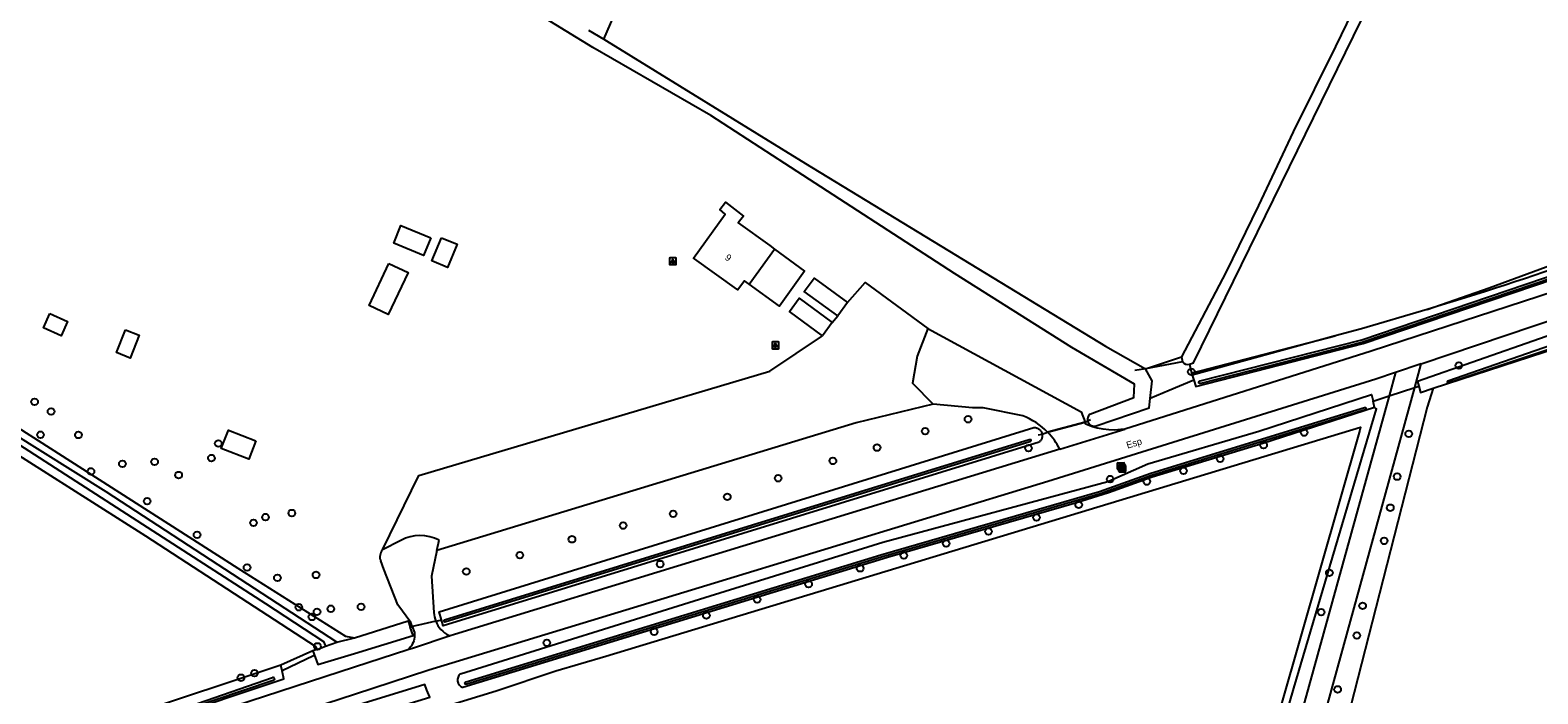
# Model space of a CAD drawing. Extents: x 161389 to 162585, y 388479 to 389761.
# Drawn here: x 161952.4 to 162173.7, y 389422.2 to 389519.5 of the extents above; entities that cross this region are included whole.
import ezdxf

# ---------------------------------------------------------------- set-up
doc = ezdxf.new("R2010")
doc.units = 0
for name, color, linetype in [('IMGEO_Boom', 7, 'Continuous'), ('IMGEO_Bouwland', 7, 'Continuous'), ('IMGEO_Brandkraan', 7, 'Continuous'), ('IMGEO_Duiker', 7, 'Continuous'), ('IMGEO_Grasland_overig', 7, 'Continuous'), ('IMGEO_Groenvoorziening', 7, 'Continuous'), ('IMGEO_Hek', 7, 'Continuous'), ('IMGEO_Lichtpunt', 7, 'Continuous'), ('IMGEO_Loofbos', 7, 'Continuous'), ('IMGEO_Muur', 7, 'Continuous'), ('IMGEO_Openbare_ruimte_label', 7, 'Continuous'), ('IMGEO_Pand', 7, 'Continuous'), ('IMGEO_Pand_nummerreeks', 7, 'Continuous'), ('IMGEO_Parkeervlak_halfverhard', 7, 'Continuous'), ('IMGEO_Rijbaan_lokaal_gesloten', 7, 'Continuous'), ('IMGEO_Rijbaan_lokaal_halfverhard', 7, 'Continuous'), ('IMGEO_Verklikker', 7, 'Continuous'), ('IMGEO_Waterloop', 7, 'Continuous')]:
    doc.layers.add(name, color=color, linetype=linetype)

msp = doc.modelspace()

# ---------------------------------------------------------------- linework, layer by layer
at = {"layer": 'IMGEO_Boom'}
for centre in [(162162.1, 389470.38), (162122.84, 389469.45), (161953.07, 389465.05), (161955.48, 389463.63), (162090.07, 389462.49), (161953.92, 389460.23), (161959.49, 389460.19), (161980.03, 389458.93), (162083.78, 389460.74), (162139.4, 389460.54), (162154.75, 389460.36), (161979.01, 389456.81), (162076.71, 389458.34), (162098.94, 389458.26), (162127.08, 389456.71), (162133.45, 389458.71), (161961.34, 389454.85), (161965.95, 389455.95), (161970.68, 389456.24), (162070.24, 389456.38), (162121.69, 389454.93), (161974.21, 389454.32), (162062.21, 389453.84), (162110.92, 389453.73), (162116.31, 389453.35), (162153.04, 389454.08), (161969.58, 389450.48), (162054.74, 389451.13), (161986.96, 389448.16), (161990.82, 389448.75), (162046.79, 389448.64), (162100.12, 389448.09), (162106.31, 389449.96), (162152.05, 389449.53), (161985.2, 389447.31), (162039.45, 389446.9), (162093.07, 389446.04), (161976.91, 389445.54), (162031.94, 389444.89), (162086.85, 389444.28), (162151.14, 389444.65), (162024.29, 389442.57), (162044.89, 389441.27), (162080.66, 389442.52), (161984.25, 389440.77), (161988.7, 389439.24), (161994.37, 389439.67), (162016.43, 389440.17), (162074.22, 389440.64), (162143.1, 389439.98), (162066.67, 389438.31), (161991.85, 389434.93), (161996.56, 389434.72), (162000.98, 389435), (162059.12, 389436.07), (162147.99, 389435.14), (161993.78, 389433.51), (161994.52, 389434.25), (162051.66, 389433.74), (162141.91, 389434.2), (162043.99, 389431.35), (162147.14, 389430.79), (161994.59, 389429.2), (162028.24, 389429.71), (161983.36, 389424.6), (161985.34, 389425.27), (162144.32, 389422.89)]:
    msp.add_circle(centre, 0.489, dxfattribs=at)
at = {"layer": 'IMGEO_Bouwland'}
for points in [[(161814.72, 389511.74), (161815.38, 389511.76), (161843.12, 389502.8), (161879.71, 389490.74), (161917.57, 389477.74), (161918.66, 389477.36), (161919.69, 389476.88), (161969.32, 389445.41), (161994.24, 389429.24), (161994.52, 389428.72)], [(162158.32, 389467.04), (162174.56, 389472.31), (162184.59, 389475.67), (162252.56, 389500), (162256.24, 389501.32), (162275.16, 389508.09), (162275.76, 389505.03), (162276.11, 389503.26), (162277.1, 389500), (162278.28, 389496.09)], [(162157.45, 389478.61), (162166.58, 389481.76), (162200.55, 389494.26), (162216.94, 389499.98)], [(162157.45, 389478.61), (162147.82, 389475.73), (162143.96, 389474.71), (162122.96, 389468.96)], [(162116.14, 389469.89), (162121.42, 389471.64)], [(162122.55, 389470.57), (162122.83, 389469.51), (162122.96, 389468.96)], [(161974.71, 389408.55), (161987.23, 389412.43), (162020.79, 389422.67), (162029.58, 389425.61), (162036.92, 389427.76), (162147.66, 389461.33), (162147.56, 389460.89), (162127.27, 389390.07), (162097.59, 389293.26), (162015.03, 389279.95)], [(161993.88, 389428.52), (161989.22, 389426.42)], [(161989.22, 389426.42), (161878.71, 389389.73)]]:
    msp.add_lwpolyline(points, dxfattribs=at)
msp.add_arc((161976.82, 390073.03), 621.25, 286.90247, 291.32904, dxfattribs=at)
at = {"layer": 'IMGEO_Brandkraan'}
for p, q in [((162112, 389455.21), (162112, 389456.06)), ((162112.07, 389456.13), (162112.92, 389456.13)), ((162112.92, 389455.13), (162112.07, 389455.13)), ((162112.51, 389455.35), (162112.48, 389455.35)), ((162112.49, 389455.91), (162112.51, 389455.91)), ((162113, 389456.06), (162113, 389455.21))]:
    msp.add_line(p, q, dxfattribs=at)
for points in [[(162112, 389455.21), (162112, 389456.06)], [(162112.07, 389456.13), (162112.92, 389456.13)], [(162112.92, 389455.13), (162112.07, 389455.13)], [(162112.34, 389455.83), (162112.34, 389455.43), (162112.56, 389455.43)], [(162112.58, 389455.83), (162112.34, 389455.83)], [(162112.52, 389455.75), (162112.47, 389455.75), (162112.47, 389455.67)], [(162112.47, 389455.67), (162112.52, 389455.67)], [(162112.53, 389455.6), (162112.47, 389455.6), (162112.47, 389455.52)], [(162112.47, 389455.52), (162112.53, 389455.52)], [(162113, 389456.06), (162113, 389455.21)]]:
    msp.add_lwpolyline(points, dxfattribs=at)
for centre, radius, start, end in [((162112.07, 389456.06), 0.0765, 91.552, 178.448), ((162112.07, 389456.06), 0.0765, 91.552, 178.448), ((162112.07, 389455.21), 0.0765, 181.552, 268.448), ((162112.07, 389455.21), 0.0765, 181.552, 268.448), ((162112.52, 389455.71), 0.0379, 267.8285, 90.9355), ((162112.53, 389455.56), 0.0404, 269.8759, 90.5077), ((162112.56, 389455.68), 0.251, 268.6676, 293.5347), ((162112.58, 389455.69), 0.145, 59.4692, 91.5367), ((162112.61, 389455.73), 0.0922, 285.5137, 58.1501), ((162112.61, 389455.54), 0.105, 301.3115, 78.989), ((162112.92, 389456.06), 0.0765, 1.552, 88.448), ((162112.92, 389456.06), 0.0765, 1.552, 88.448), ((162112.92, 389455.21), 0.0765, 271.552, 358.448), ((162112.92, 389455.21), 0.0765, 271.552, 358.448)]:
    msp.add_arc(centre, radius, start, end, dxfattribs=at)
for centre, major_axis, ratio, start_param, end_param in [((162112.48, 389455.63), (-0.387, 0.002), 0.722429, 4.712389, 7.853982), ((162112.51, 389455.63), (-0.39, 0.002), 0.717154, 1.570796, 4.712389)]:
    msp.add_ellipse(centre, major_axis=major_axis, ratio=ratio, start_param=start_param, end_param=end_param, dxfattribs=at)
at = {"layer": 'IMGEO_Duiker'}
for points in [[(162121.71, 389470.96), (162121.56, 389470.93), (162116.14, 389469.89), (162114.55, 389469.65)], [(162123.19, 389468.22), (162119.58, 389466.71), (162116.82, 389465.56)], [(162100.37, 389460.21), (162100.95, 389460.31), (162101.74, 389460.6), (162107.24, 389462.09), (162108.05, 389462.44)], [(161993.99, 389427.8), (161989.4, 389425.6)]]:
    msp.add_lwpolyline(points, dxfattribs=at)
at = {"layer": 'IMGEO_Grasland_overig'}
for points in [[(162158.32, 389467.04), (162157.48, 389464.29), (162140.83, 389399.3), (162165.84, 389402.19), (162207.92, 389408.04), (162227.72, 389409.98), (162248.95, 389409.79), (162275.05, 389408.23), (162278.34, 389430.35), (162280.69, 389449.64), (162281.63, 389468.23), (162281.52, 389474.11), (162281.26, 389480.23), (162280.46, 389483.97)], [(162155.64, 389467.14), (162156.6, 389470.63)], [(162152.81, 389469.35), (162151.86, 389465.92)], [(162117.35, 389328.16), (162155.64, 389467.14)], [(162151.86, 389465.92), (162155.64, 389467.14)], [(162155.64, 389467.14), (162156.24, 389467.33)], [(162156.24, 389467.33), (162156.48, 389466.44), (162158.32, 389467.04)], [(162151.86, 389465.92), (162104.71, 389295.66), (162103.25, 389290.4)]]:
    msp.add_lwpolyline(points, dxfattribs=at)
at = {"layer": 'IMGEO_Groenvoorziening'}
for points in [[(162122.96, 389468.96), (162123.19, 389468.22), (162123.48, 389467.32), (162148.08, 389473.59), (162204.26, 389492.62), (162223.1, 389500), (162271.99, 389519.17), (162272.05, 389519.75), (162271.92, 389520.17), (162271.88, 389520.3), (162271.13, 389520.97)], [(161816.63, 389514.47), (161816.52, 389513.82), (161830.07, 389509.85), (161869.4, 389497.27), (161906.92, 389484.67), (161915.7, 389481.78), (161917.85, 389481.11), (161920.85, 389479.68), (161925.37, 389477.07), (161945.13, 389464.78), (161982.91, 389440.65), (161998.68, 389430.69), (162000.02, 389430.46)], [(162276.58, 389509.65), (162276.49, 389509.97), (162275.62, 389510.78), (162245.22, 389500), (162182.91, 389477.43), (162156.06, 389468.05), (162156.24, 389467.33)], [(162015.57, 389425.19), (162052.22, 389436.6), (162077.56, 389444.49), (162110.6, 389453.36), (162116.48, 389455.97), (162132.77, 389460.73), (162149.28, 389466.12), (162149.51, 389465.17)], [(162149.75, 389464.2), (162133.34, 389458.94), (162117.08, 389453.99), (162110.7, 389451.73), (162106.01, 389450.25), (162078.25, 389442.23), (162015.91, 389423.17)], [(162100.9, 389291.64), (162109.69, 389321.16), (162119.83, 389360.03), (162128.33, 389390.12), (162137.87, 389423.06), (162150.01, 389464.01), (162149.75, 389464.2)], [(162149.51, 389465.17), (162151.86, 389465.92)], [(162149.75, 389464.2), (162149.51, 389465.17)], [(162107.24, 389462.09), (162107.62, 389462.23)], [(162100.95, 389460.31), (162100.95, 389460.29), (162100.96, 389460.19), (162100.96, 389460.08), (162100.96, 389459.97), (162100.94, 389459.86), (162100.92, 389459.76), (162100.88, 389459.66), (162100.84, 389459.56), (162100.78, 389459.47), (162100.72, 389459.38), (162100.65, 389459.29), (162100.58, 389459.22), (162100.5, 389459.15), (162049.89, 389443.56), (162013.02, 389432.2), (162012.77, 389433.08)], [(162008.21, 389432.03), (162008.5, 389432.1)], [(161878.71, 389389.73), (161878.94, 389389.15), (161879.02, 389388.93), (161879.32, 389388.15), (161918.01, 389400.54), (161989.65, 389424.43), (161989.4, 389425.6), (161989.22, 389426.42)], [(161974.9, 389410.66), (162000, 389418.36), (162011.08, 389421.76), (162010.66, 389422.78), (162010.32, 389423.62), (162000, 389420.42), (161970.06, 389411.11), (161969.32, 389410.88), (161922.91, 389396.45), (161923.11, 389395.64), (161923.24, 389395.11), (161923.3, 389394.84)]]:
    msp.add_lwpolyline(points, dxfattribs=at)
msp.add_arc((162016.33, 389424.29), 1.19, 130.1227, 249.4269, dxfattribs=at)
at = {"layer": 'IMGEO_Hek'}
for points in [[(162157.45, 389478.61), (162166.58, 389481.76), (162200.55, 389494.26), (162216.94, 389499.98)], [(162122.82, 389469.27), (162143.96, 389474.71)]]:
    msp.add_lwpolyline(points, dxfattribs=at)
at = {"layer": 'IMGEO_Lichtpunt'}
for p, q in [((162046.24, 389486.07), (162046.24, 389485.27)), ((162046.24, 389486.07), (162046.24, 389485.27)), ((162047.15, 389486.17), (162046.34, 389486.17)), ((162047.15, 389486.17), (162046.34, 389486.17)), ((162047.24, 389485.27), (162047.24, 389486.07)), ((162047.24, 389485.27), (162047.24, 389486.07)), ((162046.34, 389485.17), (162047.15, 389485.17)), ((162046.34, 389485.17), (162047.15, 389485.17)), ((162061.3, 389473.74), (162061.3, 389472.93)), ((162061.3, 389473.74), (162061.3, 389472.93)), ((162062.21, 389473.83), (162061.4, 389473.83)), ((162062.21, 389473.83), (162061.4, 389473.83)), ((162061.4, 389472.83), (162062.21, 389472.83)), ((162061.4, 389472.83), (162062.21, 389472.83)), ((162062.3, 389472.93), (162062.3, 389473.74)), ((162062.3, 389472.93), (162062.3, 389473.74))]:
    msp.add_line(p, q, dxfattribs=at)
for points in [[(162046.62, 389485.74), (162046.66, 389485.71), (162046.47, 389485.45), (162046.43, 389485.47), (162046.62, 389485.74)], [(162046.72, 389485.69), (162046.77, 389485.69), (162046.77, 389485.37), (162046.72, 389485.37), (162046.72, 389485.69)], [(162046.83, 389485.71), (162046.87, 389485.74), (162047.06, 389485.47), (162047.02, 389485.45), (162046.83, 389485.71)], [(162061.68, 389473.4), (162061.72, 389473.37), (162061.53, 389473.11), (162061.49, 389473.14), (162061.68, 389473.4)], [(162061.78, 389473.35), (162061.83, 389473.35), (162061.83, 389473.03), (162061.78, 389473.03), (162061.78, 389473.35)], [(162061.89, 389473.37), (162061.93, 389473.4), (162062.11, 389473.14), (162062.08, 389473.11), (162061.89, 389473.37)]]:
    msp.add_lwpolyline(points, dxfattribs=at)
for centre in [(162046.74, 389485.87), (162061.8, 389473.53)]:
    msp.add_circle(centre, 0.0994, dxfattribs=at)
for centre, start, end in [((162046.34, 389486.07), 90, 180), ((162046.34, 389486.07), 90, 180), ((162047.15, 389486.07), 0, 90), ((162047.15, 389486.07), 0, 90), ((162046.34, 389485.27), 180, 270), ((162046.34, 389485.27), 180, 270), ((162047.15, 389485.27), 270, 0), ((162047.15, 389485.27), 270, 360), ((162061.4, 389473.74), 90, 180), ((162061.4, 389473.74), 90, 180), ((162061.4, 389472.93), 180, 270), ((162061.4, 389472.93), 180, 270), ((162062.21, 389473.74), 0, 90), ((162062.21, 389473.74), 0, 90), ((162062.21, 389472.93), 270, 0), ((162062.21, 389472.93), 270, 360)]:
    msp.add_arc(centre, 0.0946, start, end, dxfattribs=at)
at = {"layer": 'IMGEO_Loofbos'}
for points in [[(162012.77, 389433.08), (162012.43, 389434.26), (162099.71, 389461.3), (162099.77, 389461.3), (162099.88, 389461.29), (162099.99, 389461.28), (162100.1, 389461.25), (162100.2, 389461.21), (162100.3, 389461.17), (162100.4, 389461.11), (162100.49, 389461.05), (162100.57, 389460.98), (162100.65, 389460.9), (162100.72, 389460.81), (162100.78, 389460.72), (162100.84, 389460.62), (162100.88, 389460.52), (162100.92, 389460.42), (162100.95, 389460.31)], [(162100.95, 389460.31), (162101.74, 389460.6)], [(162011.94, 389432.89), (162012.66, 389433.05), (162012.77, 389433.08)]]:
    msp.add_lwpolyline(points, dxfattribs=at)
at = {"layer": 'IMGEO_Muur'}
for points in [[(162070.95, 389477.66), (162066.04, 389481.24), (162067.47, 389483.2), (162072.4, 389479.6)], [(162068.71, 389474.73), (162063.85, 389478.3), (162065.29, 389480.25), (162070.14, 389476.67)], [(162072.4, 389479.6), (162070.95, 389477.66)], [(162070.14, 389476.67), (162068.71, 389474.73)]]:
    msp.add_lwpolyline(points, dxfattribs=at)
at = {"layer": 'IMGEO_Pand'}
for points in [[(162057.97, 389482.3), (162057.26, 389482.81), (162056.28, 389481.46), (162056.15, 389481.56), (162049.94, 389486.03), (162049.79, 389486.13), (162054.41, 389492.57), (162053.62, 389493.23), (162054.45, 389494.31), (162057.11, 389492.28), (162056.33, 389491.29), (162060.96, 389487.96), (162061.66, 389487.42)], [(162011.21, 389489.1), (162010.15, 389486.53), (162005.79, 389488.32), (162006.84, 389490.89), (162011.21, 389489.1)], [(162012.78, 389489.12), (162015.07, 389488.19), (162013.67, 389484.76), (162011.38, 389485.7), (162012.78, 389489.12)], [(162061.66, 389487.42), (162066.09, 389484.23), (162062.39, 389479.1), (162057.97, 389482.3)], [(162057.97, 389482.3), (162061.66, 389487.42)], [(162005.08, 389485.35), (162007.9, 389484.01), (162004.97, 389477.84), (162002.15, 389479.18), (162005.08, 389485.35)], [(161955.32, 389478), (161957.9, 389476.85), (161956.96, 389474.73), (161954.38, 389475.88), (161955.32, 389478)], [(161966.4, 389475.62), (161968.42, 389474.83), (161967.09, 389471.46), (161965.07, 389472.26), (161966.4, 389475.62)], [(161985.54, 389459.34), (161984.49, 389456.64), (161980.47, 389458.2), (161981.52, 389460.9), (161985.54, 389459.34)]]:
    msp.add_lwpolyline(points, dxfattribs=at)
at = {"layer": 'IMGEO_Parkeervlak_halfverhard'}
for points in [[(162072.4, 389479.6), (162074.99, 389482.55), (162084.18, 389475.82)], [(162070.14, 389476.67), (162070.95, 389477.66)], [(162004.14, 389443.35), (162009.48, 389454.24), (162061, 389469.55), (162068.71, 389474.73)], [(162084.95, 389464.73), (162073.67, 389461.98), (162012.12, 389443.26)]]:
    msp.add_lwpolyline(points, dxfattribs=at)
at = {"layer": 'IMGEO_Rijbaan_lokaal_gesloten'}
for points in [[(162273.98, 389518.09), (162256.73, 389511.13), (162234.04, 389502.53), (162227.24, 389500), (162209.08, 389493.03), (162180.59, 389482.67), (162149.26, 389472.47), (162113.07, 389461.06)], [(162156.6, 389470.63), (162181.39, 389478.96), (162191.34, 389482.09), (162232.31, 389497.1), (162253.52, 389505.21), (162274.51, 389513.54)], [(162156.6, 389470.63), (162152.81, 389469.35)], [(162152.81, 389469.35), (162149.94, 389468.39), (162101.79, 389453.37), (162051.71, 389438.12), (162010.92, 389425.7), (162000, 389422.15), (161923.01, 389397.14), (161875.33, 389382.27), (161826.12, 389367.53)], [(162107.24, 389462.09), (162101.74, 389460.6)], [(162113.07, 389461.06), (162112.51, 389460.98), (162111.63, 389460.92), (162110.75, 389460.93), (162109.88, 389461.03), (162109.01, 389461.2), (162108.17, 389461.45), (162107.36, 389461.78), (162107.24, 389462.09)], [(162103.55, 389458.09), (162113.07, 389461.06)], [(162103.55, 389458.09), (162050.46, 389441.86), (162014.71, 389430.93), (162014.07, 389430.72)], [(162011.94, 389432.89), (162009.39, 389432.3), (162008.5, 389432.1)], [(162011.94, 389432.89), (162012.09, 389432.56), (162012.27, 389432.25), (162012.47, 389431.96), (162012.71, 389431.68), (162012.96, 389431.43), (162013.24, 389431.2), (162013.53, 389431), (162013.84, 389430.83), (162014.07, 389430.72)], [(162008.5, 389432.1), (162008.84, 389431.23), (162008.85, 389431.07), (162008.85, 389430.8), (162008.83, 389430.53), (162008.78, 389430.27), (162008.71, 389430.01), (162008.62, 389429.76), (162008.5, 389429.52), (162008.37, 389429.29), (162008.21, 389429.07), (162008.03, 389428.87), (162007.84, 389428.69)], [(162014.07, 389430.72), (162008.66, 389428.95), (162007.84, 389428.69)], [(162007.84, 389428.69), (162000, 389426.14), (161919.07, 389399.82), (161874.41, 389385.9), (161832.48, 389373.05)]]:
    msp.add_lwpolyline(points, dxfattribs=at)
msp.add_arc((162094.5, 389453.49), 10.15, 26.9605, 44.4896, dxfattribs=at)
at = {"layer": 'IMGEO_Rijbaan_lokaal_halfverhard'}
for points in [[(162084.18, 389475.82), (162082.61, 389471.75), (162081.94, 389467.81), (162084.95, 389464.73)], [(162084.18, 389475.82), (162106.68, 389463.56), (162107.24, 389462.09)], [(162098.09, 389462.98), (162092.28, 389464.16), (162090.74, 389464.16), (162084.95, 389464.73)], [(162006.81, 389444.73), (162004.14, 389443.35)], [(162012.12, 389443.26), (162012.44, 389444.77)], [(162008.5, 389432.1), (162008.27, 389432.68), (162006.38, 389435.29), (162004.34, 389440.52), (162003.87, 389441.73)], [(162012.12, 389443.26), (162011.3, 389439.48), (162011.65, 389434.14)]]:
    msp.add_lwpolyline(points, dxfattribs=at)
for centre, radius, start, end in [((162094.52, 389453.51), 10.13, 44.4904, 69.3749), ((162009.67, 389439.33), 6.11, 63.0088, 117.8871), ((162005.33, 389442.31), 1.58, 139.2104, 201.8535), ((162015.66, 389434.4), 4.01, 183.6641, 202.1182)]:
    msp.add_arc(centre, radius, start, end, dxfattribs=at)
at = {"layer": 'IMGEO_Verklikker'}
for p, q in [((162112.2, 389454.87), (162112.2, 389455.67)), ((162112.2, 389455.67), (162112.2, 389454.87)), ((162112.3, 389455.77), (162113.09, 389455.77)), ((162113.09, 389455.77), (162112.3, 389455.77)), ((162113.19, 389455.67), (162113.19, 389454.87)), ((162113.19, 389454.87), (162113.19, 389455.67)), ((162113.09, 389454.77), (162112.3, 389454.77)), ((162112.3, 389454.77), (162113.09, 389454.77))]:
    msp.add_line(p, q, dxfattribs=at)
for points in [[(162112.3, 389455.5), (162113.08, 389455.5), (162113.08, 389455.04), (162112.3, 389455.04), (162112.3, 389455.5)], [(162112.36, 389455.44), (162112.36, 389455.1), (162113.02, 389455.1), (162113.02, 389455.44), (162112.36, 389455.44)]]:
    msp.add_lwpolyline(points, dxfattribs=at)
for centre, start, end in [((162112.3, 389455.67), 90, 180), ((162112.3, 389455.67), 90, 180), ((162113.09, 389455.67), 0, 90), ((162113.09, 389455.67), 360, 90), ((162112.3, 389454.87), 180, 270), ((162112.3, 389454.87), 180, 270), ((162113.09, 389454.87), 270, 0), ((162113.09, 389454.87), 270, 0)]:
    msp.add_arc(centre, 0.1, start, end, dxfattribs=at)
at = {"layer": 'IMGEO_Waterloop'}
for points in [[(162122.55, 389470.57), (162123.18, 389470.75), (162219.53, 389667.39)], [(162107.93, 389463.24), (162114.39, 389465.7), (162114.5, 389467.62), (162105.3, 389473), (162088.1, 389483.88), (162063.17, 389500), (162052.31, 389507.02), (162034.99, 389516.98), (162000, 389538.44), (161991.86, 389543.43), (161978.31, 389552.32), (161971.96, 389556.49), (161957.3, 389565.69), (161954.55, 389576.32), (161964.51, 389598.4), (161975.61, 389624.07)], [(162036.62, 389518.21), (162069.66, 389594.24), (162072.5, 389600.2), (162073.64, 389600.65), (162075.74, 389601.17), (162100.3, 389585.8), (162115.93, 389575.81), (162131.51, 389565.81), (162158.48, 389548.09), (162153.02, 389535.72), (162144.01, 389517.13), (162137.81, 389504.64), (162132.72, 389493.83), (162127.93, 389484.01), (162121.42, 389471.64)], [(162034.38, 389519.56), (162036.62, 389518.21)], [(162271.55, 389519.31), (162271.53, 389519.26), (162271.44, 389519.16), (162242.63, 389507.88), (162204.21, 389492.82), (162148.03, 389473.79), (162124.24, 389467.76), (162124.13, 389467.74), (162124.05, 389467.74), (162123.97, 389467.78), (162123.94, 389467.81), (162123.92, 389467.86), (162123.93, 389467.96), (162123.95, 389468), (162124.13, 389468.12), (162147.89, 389474.15), (162204.07, 389493.18), (162242.49, 389508.24), (162271.3, 389519.52)], [(162036.62, 389518.21), (162036.99, 389517.99), (162066.21, 389500), (162110.27, 389473.21), (162116.14, 389469.89)], [(161997.42, 389429.81), (161963.58, 389451.83), (161926.72, 389474.89), (161922.21, 389477.58), (161919.64, 389479.2), (161917.38, 389479.84), (161902.42, 389484.91), (161863.51, 389497.77), (161826.77, 389509.86), (161815.4, 389513.43)], [(161814.95, 389512.31), (161838.42, 389505.32), (161883.86, 389490.34), (161917.37, 389479.2), (161920.23, 389478.05), (161945.4, 389462.2), (161986.96, 389435.49), (161995.45, 389429.9), (161995.75, 389429.25)], [(162279.09, 389496.54), (162279.04, 389496.65), (162277.95, 389500.26), (162276.97, 389503.47), (162275.47, 389508.43), (162275.4, 389508.52), (162275.29, 389508.52), (162255.98, 389501.61), (162252.3, 389500.29), (162184.58, 389475.81), (162160.62, 389467.85), (162160.49, 389467.83), (162160.45, 389467.85)], [(162160.42, 389468.08), (162160.51, 389468.15), (162202.46, 389482.7), (162245.56, 389498.62)], [(162121.42, 389471.64), (162121.56, 389470.93)], [(162107.62, 389462.23), (162107.64, 389462.16), (162107.67, 389462.08), (162107.71, 389462), (162107.75, 389461.92), (162107.81, 389461.85), (162107.87, 389461.78), (162107.93, 389461.72), (162108, 389461.66), (162108.08, 389461.61), (162108.16, 389461.57), (162108.24, 389461.54), (162108.33, 389461.51), (162108.42, 389461.49), (162108.5, 389461.48), (162108.6, 389461.47), (162108.68, 389461.48), (162108.77, 389461.49), (162108.86, 389461.51), (162116.67, 389464.16), (162116.82, 389465.56), (162117.1, 389468.11), (162116.14, 389469.89)], [(162016.22, 389423.78), (162016.23, 389423.84), (162016.27, 389423.9), (162016.43, 389423.99), (162077.27, 389442.6), (162109.38, 389451.88), (162116.91, 389454.58), (162148.25, 389464.23)], [(162148.47, 389463.97), (162148.35, 389463.9), (162117.01, 389454.26), (162109.48, 389451.55), (162077.37, 389442.27), (162016.53, 389423.67), (162016.35, 389423.64), (162016.27, 389423.67)], [(162148.25, 389464.23), (162148.41, 389464.23)], [(162107.62, 389462.23), (162107.61, 389462.25)], [(162013.14, 389432.98), (162013.21, 389433.09), (162099.02, 389459.53)], [(162099.02, 389459.53), (162099.12, 389459.55), (162099.21, 389459.56)], [(162099.31, 389459.26), (162099.23, 389459.21), (162099.13, 389459.17), (162013.3, 389432.73), (162013.18, 389432.81)], [(162000.02, 389430.46), (162007.91, 389432.94), (162008.21, 389432.03)], [(161993.88, 389428.52), (161994.65, 389426.56), (162000, 389428.17), (162008.62, 389430.77), (162008.21, 389432.03)], [(161994.52, 389428.72), (161993.88, 389428.52)], [(161994.52, 389428.72), (161995.75, 389429.25)], [(161995.75, 389429.25), (161997.42, 389429.81)], [(161997.42, 389429.81), (162000, 389430.45), (162000.02, 389430.46)], [(161988.29, 389424.39), (161988.29, 389424.35), (161988.22, 389424.27), (161988.2, 389424.25), (161988.09, 389424.21), (161970.95, 389418.43), (161944.43, 389409.78), (161916.2, 389400.52), (161885.78, 389390.38), (161880.2, 389388.85), (161880.04, 389388.86), (161880.01, 389388.88), (161880, 389388.9)], [(161970.89, 389418.71), (161987.97, 389424.63)]]:
    msp.add_lwpolyline(points, dxfattribs=at)
for centre, radius, start, end in [((162122.32, 389471.45), 0.914, 214.6219, 284.853), ((162160.57, 389467.98), 0.179, 144.6697, 226.6053), ((162148.31, 389464.07), 0.189, 328.0426, 57.2023), ((162108.87, 389462.39), 1.27, 138.1827, 186.45), ((162099.16, 389459.38), 0.188, 322.6176, 73.1967), ((162013.33, 389432.93), 0.197, 166.6896, 219.1519), ((161988.03, 389424.35), 0.293, 53.1508, 101.2194), ((161988.06, 389424.4), 0.235, 358.7532, 52.1968), ((162016.34, 389423.77), 0.12, 172.616, 235.5884)]:
    msp.add_arc(centre, radius, start, end, dxfattribs=at)

# ---------------------------------------------------------------- texts
at = {"layer": 'IMGEO_Openbare_ruimte_label'}
msp.add_text('Esp', height=1, rotation=16.8584, dxfattribs=at).set_placement((162113.48, 389458.18))
at = {"layer": 'IMGEO_Pand_nummerreeks'}
msp.add_text('9', height=1, rotation=324.2417, dxfattribs=at).set_placement((162054.29, 389486))

doc.saveas('drawing.dxf')
